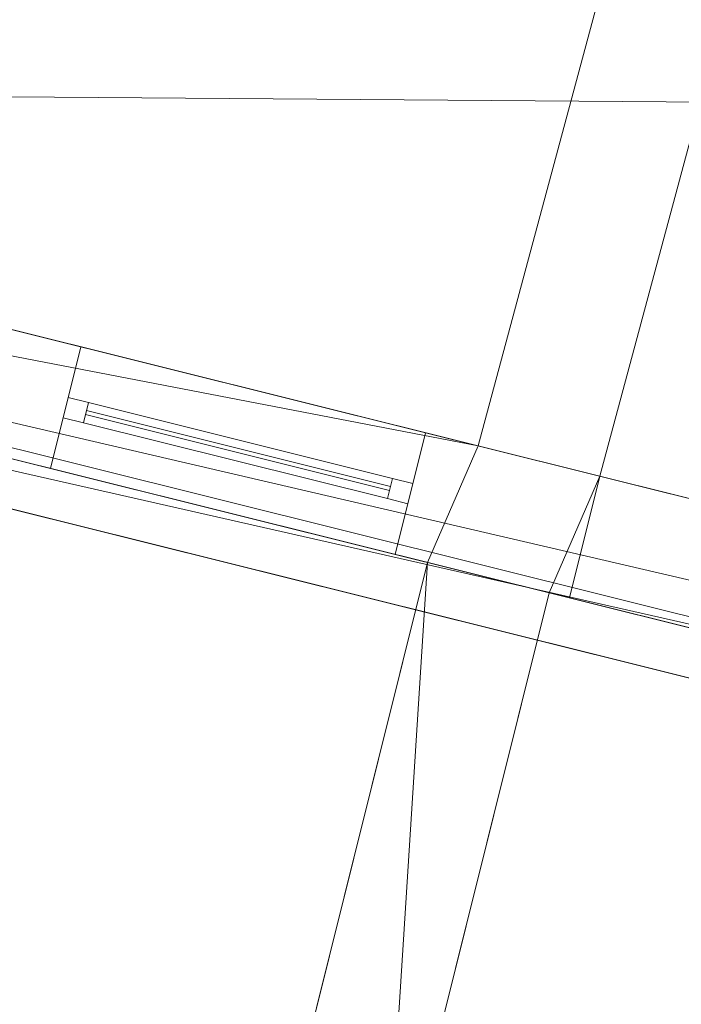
# Model space of a CAD drawing. Header units: millimetres. Extents: x -430348 to -225823, y -86243 to 5084.
# Tile 1048 of 1056: x -325993 to -324410, y -14641 to -12286. Entities that reach past the tile are written whole.
import ezdxf

# ---------------------------------------------------------------- set-up
doc = ezdxf.new("R2010")
doc.units = ezdxf.units.MM
for name, color, linetype, lineweight in [('A-GLAZ-CURT', 52, 'Continuous', 9), ('A-GLAZ-CWMG', 51, 'Continuous', 9), ('A-ROOF', 132, 'Continuous', 9), ('A-WALL', 113, 'Continuous', 9)]:
    doc.layers.add(name, color=color, linetype=linetype, lineweight=lineweight)

# ---------------------------------------------------------------- blocks, each defined once
blk = doc.blocks.new('System Panel - Glazed-285751-_3D_ Copy 1')
at = {"layer": 'A-GLAZ-CURT', "transparency": 33554471}
mesh = blk.add_polyface(dxfattribs=at)
corners = [(-375, 5), (-375, 5, 725), (375, 5, 725), (375, 5)]
mesh.append_faces([[corners[k] for k in face] for face in [(2, 3, 0, 1)]])
mesh = blk.add_polyface(dxfattribs=at)
corners = [(375, -5), (-375, -5), (-375, 5), (375, 5)]
mesh.append_faces([[corners[k] for k in face] for face in [(3, 0, 1, 2)]])
mesh = blk.add_polyface(dxfattribs=at)
corners = [(-375, -5, 725), (375, -5, 725), (375, 5, 725), (-375, 5, 725)]
mesh.append_faces([[corners[k] for k in face] for face in [(3, 0, 1, 2)]])
mesh = blk.add_polyface(dxfattribs=at)
corners = [(-375, -5), (-375, -5, 725), (-375, 5, 725), (-375, 5)]
mesh.append_faces([[corners[k] for k in face] for face in [(0, 1, 2, 3)]])
mesh = blk.add_polyface(dxfattribs=at)
corners = [(375, -5, 725), (375, -5), (375, 5), (375, 5, 725)]
mesh.append_faces([[corners[k] for k in face] for face in [(0, 1, 2, 3)]])
mesh = blk.add_polyface(dxfattribs=at)
corners = [(-375, -5), (375, -5), (375, -5, 725), (-375, -5, 725)]
mesh.append_faces([[corners[k] for k in face] for face in [(3, 0, 1, 2)]])
blk = doc.blocks.new('System Panel - Glazed-285752-_3D_ Copy 1')
at = {"layer": 'A-GLAZ-CURT', "transparency": 33554471}
mesh = blk.add_polyface(dxfattribs=at)
corners = [(-375, 5), (-375, 5, 225), (375, 5, 225), (375, 5)]
mesh.append_faces([[corners[k] for k in face] for face in [(2, 3, 0, 1)]])
mesh = blk.add_polyface(dxfattribs=at)
corners = [(375, -5), (-375, -5), (-375, 5), (375, 5)]
mesh.append_faces([[corners[k] for k in face] for face in [(3, 0, 1, 2)]])
mesh = blk.add_polyface(dxfattribs=at)
corners = [(-375, -5, 225), (375, -5, 225), (375, 5, 225), (-375, 5, 225)]
mesh.append_faces([[corners[k] for k in face] for face in [(3, 0, 1, 2)]])
mesh = blk.add_polyface(dxfattribs=at)
corners = [(-375, -5), (-375, -5, 225), (-375, 5, 225), (-375, 5)]
mesh.append_faces([[corners[k] for k in face] for face in [(0, 1, 2, 3)]])
mesh = blk.add_polyface(dxfattribs=at)
corners = [(375, -5, 225), (375, -5), (375, 5), (375, 5, 225)]
mesh.append_faces([[corners[k] for k in face] for face in [(0, 1, 2, 3)]])
mesh = blk.add_polyface(dxfattribs=at)
corners = [(-375, -5), (375, -5), (375, -5, 225), (-375, -5, 225)]
mesh.append_faces([[corners[k] for k in face] for face in [(3, 0, 1, 2)]])
blk = doc.blocks.new('Rectangular Mullion - 50mm x 50mm-263205-_3D_ Copy 1')
at = {"layer": 'A-GLAZ-CWMG'}
mesh = blk.add_polyface(dxfattribs=at)
corners = [(0, 25), (-50, 25), (-50, -25), (0, -25)]
mesh.append_faces([[corners[k] for k in face] for face in [(3, 0, 1, 2)]])
mesh = blk.add_polyface(dxfattribs=at)
corners = [(-50, 25), (0, 25), (0, 25, -300), (-50, 25, -300)]
mesh.append_faces([[corners[k] for k in face] for face in [(0, 1, 2, 3)]])
mesh = blk.add_polyface(dxfattribs=at)
corners = [(-50, -25), (-50, 25), (-50, 25, -300), (-50, -25, -300)]
mesh.append_faces([[corners[k] for k in face] for face in [(3, 0, 1, 2)]])
mesh = blk.add_polyface(dxfattribs=at)
corners = [(0, 25), (0, -25), (0, -25, -300), (0, 25, -300)]
mesh.append_faces([[corners[k] for k in face] for face in [(3, 0, 1, 2)]])
mesh = blk.add_polyface(dxfattribs=at)
corners = [(0, -25), (-50, -25), (-50, -25, -300), (0, -25, -300)]
mesh.append_faces([[corners[k] for k in face] for face in [(0, 1, 2, 3)]])
blk = doc.blocks.new('Rectangular Mullion - 50mm x 50mm-285748-_3D_ Copy 1')
at = {"layer": 'A-GLAZ-CWMG'}
mesh = blk.add_polyface(dxfattribs=at)
corners = [(0, 25), (-50, 25), (-50, -25), (0, -25)]
mesh.append_faces([[corners[k] for k in face] for face in [(3, 0, 1, 2)]])
mesh = blk.add_polyface(dxfattribs=at)
corners = [(0, 25, -750), (0, -25, -750), (-50, -25, -750), (-50, 25, -750)]
mesh.append_faces([[corners[k] for k in face] for face in [(3, 0, 1, 2)]])
mesh = blk.add_polyface(dxfattribs=at)
corners = [(-50, 25), (0, 25), (0, 25, -750), (-50, 25, -750)]
mesh.append_faces([[corners[k] for k in face] for face in [(0, 1, 2, 3)]])
mesh = blk.add_polyface(dxfattribs=at)
corners = [(-50, -25), (-50, 25), (-50, 25, -750), (-50, -25, -750)]
mesh.append_faces([[corners[k] for k in face] for face in [(0, 1, 2, 3)]])
mesh = blk.add_polyface(dxfattribs=at)
corners = [(0, 25), (0, -25), (0, -25, -750), (0, 25, -750)]
mesh.append_faces([[corners[k] for k in face] for face in [(0, 1, 2, 3)]])
mesh = blk.add_polyface(dxfattribs=at)
corners = [(0, -25), (-50, -25), (-50, -25, -750), (0, -25, -750)]
mesh.append_faces([[corners[k] for k in face] for face in [(0, 1, 2, 3)]])
blk = doc.blocks.new('Rectangular Mullion - 50mm x 50mm-284557-_3D_ Copy 1')
at = {"layer": 'A-GLAZ-CWMG'}
mesh = blk.add_polyface(dxfattribs=at)
corners = [(0, 25), (-50, 25), (-50, -25), (0, -25)]
mesh.append_faces([[corners[k] for k in face] for face in [(3, 0, 1, 2)]])
mesh = blk.add_polyface(dxfattribs=at)
corners = [(-50, 25), (0, 25), (0, 25, -800), (-50, 25, -800)]
mesh.append_faces([[corners[k] for k in face] for face in [(0, 1, 2, 3)]])
mesh = blk.add_polyface(dxfattribs=at)
corners = [(-50, -25), (-50, 25), (-50, 25, -800), (-50, -25, -800)]
mesh.append_faces([[corners[k] for k in face] for face in [(0, 1, 2, 3)]])
mesh = blk.add_polyface(dxfattribs=at)
corners = [(0, 25), (0, -25), (0, -25, -800), (0, 25, -800)]
mesh.append_faces([[corners[k] for k in face] for face in [(0, 1, 2, 3)]])
mesh = blk.add_polyface(dxfattribs=at)
corners = [(0, -25), (-50, -25), (-50, -25, -800), (0, -25, -800)]
mesh.append_faces([[corners[k] for k in face] for face in [(0, 1, 2, 3)]])
blk = doc.blocks.new('Rectangular Mullion - 50mm x 50mm-285749-_3D_ Copy 1')
at = {"layer": 'A-GLAZ-CWMG'}
mesh = blk.add_polyface(dxfattribs=at)
corners = [(0, 25), (-50, 25), (-50, -25), (0, -25)]
mesh.append_faces([[corners[k] for k in face] for face in [(2, 3, 0, 1)]])
mesh = blk.add_polyface(dxfattribs=at)
corners = [(0, 25, -750), (0, -25, -750), (-50, -25, -750), (-50, 25, -750)]
mesh.append_faces([[corners[k] for k in face] for face in [(0, 1, 2, 3)]])
mesh = blk.add_polyface(dxfattribs=at)
corners = [(-50, 25), (0, 25), (0, 25, -750), (-50, 25, -750)]
mesh.append_faces([[corners[k] for k in face] for face in [(0, 1, 2, 3)]])
mesh = blk.add_polyface(dxfattribs=at)
corners = [(-50, -25), (-50, 25), (-50, 25, -750), (-50, -25, -750)]
mesh.append_faces([[corners[k] for k in face] for face in [(0, 1, 2, 3)]])
mesh = blk.add_polyface(dxfattribs=at)
corners = [(0, 25), (0, -25), (0, -25, -750), (0, 25, -750)]
mesh.append_faces([[corners[k] for k in face] for face in [(0, 1, 2, 3)]])
mesh = blk.add_polyface(dxfattribs=at)
corners = [(0, -25), (-50, -25), (-50, -25, -750), (0, -25, -750)]
mesh.append_faces([[corners[k] for k in face] for face in [(0, 1, 2, 3)]])
blk = doc.blocks.new('Rectangular Mullion - 50mm x 50mm-285750-_3D_ Copy 1')
at = {"layer": 'A-GLAZ-CWMG'}
mesh = blk.add_polyface(dxfattribs=at)
corners = [(25, 25), (-25, 25), (-25, -25), (25, -25)]
mesh.append_faces([[corners[k] for k in face] for face in [(2, 3, 0, 1)]])
mesh = blk.add_polyface(dxfattribs=at)
corners = [(25, 25, -750), (25, -25, -750), (-25, -25, -750), (-25, 25, -750)]
mesh.append_faces([[corners[k] for k in face] for face in [(0, 1, 2, 3)]])
mesh = blk.add_polyface(dxfattribs=at)
corners = [(-25, 25), (25, 25), (25, 25, -750), (-25, 25, -750)]
mesh.append_faces([[corners[k] for k in face] for face in [(0, 1, 2, 3)]])
mesh = blk.add_polyface(dxfattribs=at)
corners = [(-25, -25), (-25, 25), (-25, 25, -750), (-25, -25, -750)]
mesh.append_faces([[corners[k] for k in face] for face in [(0, 1, 2, 3)]])
mesh = blk.add_polyface(dxfattribs=at)
corners = [(25, 25), (25, -25), (25, -25, -750), (25, 25, -750)]
mesh.append_faces([[corners[k] for k in face] for face in [(0, 1, 2, 3)]])
mesh = blk.add_polyface(dxfattribs=at)
corners = [(25, -25), (-25, -25), (-25, -25, -750), (25, -25, -750)]
mesh.append_faces([[corners[k] for k in face] for face in [(0, 1, 2, 3)]])
blk = doc.blocks.new('Rectangular Mullion - 50mm x 50mm-263207-_3D_ Copy 1')
at = {"layer": 'A-GLAZ-CWMG'}
mesh = blk.add_polyface(dxfattribs=at)
corners = [(0, 25, -300), (0, -25, -300), (-50, -25, -300), (-50, 25, -300)]
mesh.append_faces([[corners[k] for k in face] for face in [(3, 0, 1, 2)]])
mesh = blk.add_polyface(dxfattribs=at)
corners = [(-50, 25), (0, 25), (0, 25, -300), (-50, 25, -300)]
mesh.append_faces([[corners[k] for k in face] for face in [(0, 1, 2, 3)]])
mesh = blk.add_polyface(dxfattribs=at)
corners = [(-50, -25), (-50, 25), (-50, 25, -300), (-50, -25, -300)]
mesh.append_faces([[corners[k] for k in face] for face in [(3, 0, 1, 2)]])
mesh = blk.add_polyface(dxfattribs=at)
corners = [(0, 25), (0, -25), (0, -25, -300), (0, 25, -300)]
mesh.append_faces([[corners[k] for k in face] for face in [(3, 0, 1, 2)]])
mesh = blk.add_polyface(dxfattribs=at)
corners = [(0, -25), (-50, -25), (-50, -25, -300), (0, -25, -300)]
mesh.append_faces([[corners[k] for k in face] for face in [(0, 1, 2, 3)]])
blk = doc.blocks.new('Rectangular Mullion - 50mm x 50mm-263192-_3D_ Copy 1')
at = {"layer": 'A-GLAZ-CWMG'}
mesh = blk.add_polyface(dxfattribs=at)
corners = [(0, 25, -800), (0, -25, -800), (-50, -25, -800), (-50, 25, -800)]
mesh.append_faces([[corners[k] for k in face] for face in [(0, 1, 2, 3)]])
mesh = blk.add_polyface(dxfattribs=at)
corners = [(-50, 25), (0, 25), (0, 25, -800), (-50, 25, -800)]
mesh.append_faces([[corners[k] for k in face] for face in [(0, 1, 2, 3)]])
mesh = blk.add_polyface(dxfattribs=at)
corners = [(-50, -25), (-50, 25), (-50, 25, -800), (-50, -25, -800)]
mesh.append_faces([[corners[k] for k in face] for face in [(0, 1, 2, 3)]])
mesh = blk.add_polyface(dxfattribs=at)
corners = [(0, 25), (0, -25), (0, -25, -800), (0, 25, -800)]
mesh.append_faces([[corners[k] for k in face] for face in [(0, 1, 2, 3)]])
mesh = blk.add_polyface(dxfattribs=at)
corners = [(0, -25), (-50, -25), (-50, -25, -800), (0, -25, -800)]
mesh.append_faces([[corners[k] for k in face] for face in [(0, 1, 2, 3)]])

msp = doc.modelspace()

# ---------------------------------------------------------------- block references
at = {"layer": 'A-GLAZ-CURT', "transparency": 33554471, "rotation": 166}
for name, p in [('System Panel - Glazed-285751-_3D_ Copy 1', (-325470.4, -13316.4, 62170.7)), ('System Panel - Glazed-285752-_3D_ Copy 1', (-325470.4, -13316.4, 62945.7))]:
    msp.add_blockref(name, p, dxfattribs=at)
at = {"layer": 'A-GLAZ-CWMG', "extrusion": (0, 0, -1), "rotation": 14}
for name, p in [('Rectangular Mullion - 50mm x 50mm-284557-_3D_ Copy 1', (325882.8, -13213.6, -62120.7)), ('Rectangular Mullion - 50mm x 50mm-263207-_3D_ Copy 1', (325882.8, -13213.6, -62920.7))]:
    msp.add_blockref(name, p, dxfattribs=at)
at = {"layer": 'A-GLAZ-CWMG', "extrusion": (-0.970296, 0.241922, 0), "rotation": 90}
for name, p in [('Rectangular Mullion - 50mm x 50mm-285748-_3D_ Copy 1', (91659.3, 63220.7, 312956)), ('Rectangular Mullion - 50mm x 50mm-285750-_3D_ Copy 1', (91659.3, 62920.7, 312956))]:
    msp.add_blockref(name, p, dxfattribs=at)
at = {"layer": 'A-GLAZ-CWMG', "extrusion": (0.970296, -0.241922, 0), "rotation": 270}
msp.add_blockref('Rectangular Mullion - 50mm x 50mm-285749-_3D_ Copy 1', (-91659.3, 62120.7, -312206), dxfattribs=at)
at = {"layer": 'A-GLAZ-CWMG', "rotation": 346.0000000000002}
for name, p in [('Rectangular Mullion - 50mm x 50mm-263205-_3D_ Copy 1', (-325058.1, -13419.2, 63220.7)), ('Rectangular Mullion - 50mm x 50mm-263192-_3D_ Copy 1', (-325058.1, -13419.2, 62920.7))]:
    msp.add_blockref(name, p, dxfattribs=at)

# ---------------------------------------------------------------- meshes
at = {"layer": 'A-ROOF'}
mesh = msp.add_polyface(dxfattribs=at)
corners = [(-334453.6, -4096.9, 63308.7), (-310352.9, -9904.9, 63308.7), (-312103, -16923.9, 63308.7), (-336156.4, -10926.7, 63308.7)]
mesh.append_faces([[corners[k] for k in face] for face in [(2, 3, 0, 1)]])
mesh = msp.add_polyface(dxfattribs=at)
corners = [(-310352.9, -9904.9, 63358.7), (-310526.3, -10010, 63458.7), (-314727.1, -12556.6, 65881.3), (-331873.3, -8353.1, 65832.7), (-334349.3, -4268.9, 63458.7), (-334453.6, -4096.9, 63358.7)]
mesh.append_faces([[corners[k] for k in face] for face in [(4, 1, 2, 3)]], dxfattribs={"vtx0": -1})
mesh.append_faces([[corners[k] for k in face] for face in [(5, 0, 1, 4)]], dxfattribs={"vtx2": -1})
mesh = msp.add_polyface(dxfattribs=at)
corners = [(-310352.9, -9904.9, 63541.8), (-334453.6, -4096.9, 63541.8), (-331873.3, -8353.1, 66015.8), (-314727.1, -12556.6, 66064.5)]
mesh.append_faces([[corners[k] for k in face] for face in [(3, 0, 1, 2)]])
mesh = msp.add_polyface(dxfattribs=at)
corners = [(-312207, -16750.8, 63458.7), (-310526.3, -10010, 63458.7), (-334349.3, -4268.9, 63458.7), (-335983.3, -10822.7, 63458.7)]
mesh.append_faces([[corners[k] for k in face] for face in [(2, 3, 0, 1)]])
mesh = msp.add_polyface(dxfattribs=at)
corners = [(-324895.7, -13305.1, 60850.6), (-323354.2, -7577.9, 60850.6), (-321801.7, -7965, 60850.6), (-323294.6, -13704.3, 60850.6)]
mesh.append_faces([[corners[k] for k in face] for face in [(3, 0, 1, 2)]])
mesh = msp.add_polyface(dxfattribs=at)
corners = [(-323354.2, -7577.9, 61150.6), (-324895.7, -13305.1, 61150.6), (-323294.6, -13704.3, 61150.6), (-321801.7, -7965, 61150.6)]
mesh.append_faces([[corners[k] for k in face] for face in [(0, 1, 2, 3)]])
mesh = msp.add_polyface(dxfattribs=at)
corners = [(-324895.7, -13305.1, 61150.6), (-323354.2, -7577.9, 61150.6), (-323354.2, -7577.9, 60850.6), (-324895.7, -13305.1, 60850.6)]
mesh.append_faces([[corners[k] for k in face] for face in [(1, 2, 3, 0)]])
mesh = msp.add_polyface(dxfattribs=at)
corners = [(-336156.4, -10926.7, 63358.7), (-335983.3, -10822.7, 63458.7), (-335827.1, -10728.8, 63548.9), (-335651.6, -10623.4, 63650.3), (-331873.3, -8353.1, 65832.7), (-314727.1, -12556.6, 65881.3), (-312406.3, -16419.1, 63650.3), (-312385.7, -16453.4, 63630.5), (-312207, -16750.8, 63458.7), (-312103, -16923.9, 63358.7), (-330090.4, -12439.1, 63358.7), (-334359.7, -11374.6, 63358.7)]
mesh.append_faces([[corners[k] for k in face] for face in [(11, 2, 3, 4), (10, 5, 6, 7)]], dxfattribs={"vtx0": -1, "vtx3": -1})
mesh.append_faces([[corners[k] for k in face] for face in [(10, 11, 4, 5)]], dxfattribs={"vtx1": -1, "vtx3": -1})
mesh.append_faces([[corners[k] for k in face] for face in [(8, 9, 10, 7)]], dxfattribs={"vtx2": -1})
mesh.append_faces([[corners[k] for k in face] for face in [(11, 0, 1, 2)]], dxfattribs={"vtx3": -1})
mesh = msp.add_polyface(dxfattribs=at)
corners = [(-336156.4, -10926.7, 63541.8), (-312103, -16923.9, 63541.8), (-314727.1, -12556.6, 66064.5), (-331873.3, -8353.1, 66015.8)]
mesh.append_faces([[corners[k] for k in face] for face in [(3, 0, 1, 2)]])
mesh = msp.add_polyface(dxfattribs=at)
corners = [(-335983.3, -10822.7, 63458.7), (-336156.4, -10926.7, 63358.7), (-312103, -16923.9, 63358.7), (-312207, -16750.8, 63458.7)]
mesh.append_faces([[corners[k] for k in face] for face in [(3, 0, 1, 2)]])
mesh = msp.add_polyface(dxfattribs=at)
corners = [(-336156.4, -10926.7, 63308.7), (-312103, -16923.9, 63308.7), (-312103, -16923.9, 63358.7), (-336156.4, -10926.7, 63358.7)]
mesh.append_faces([[corners[k] for k in face] for face in [(3, 0, 1, 2)]])
mesh = msp.add_polyface(dxfattribs=at)
corners = [(-312103, -16923.9, 63358.7), (-312103, -16923.9, 63541.8), (-336156.4, -10926.7, 63541.8), (-336156.4, -10926.7, 63358.7), (-334359.7, -11374.6, 63358.7), (-330090.4, -12439.1, 63358.7)]
mesh.append_faces([[corners[k] for k in face] for face in [(2, 3, 4, 5), (5, 0, 1, 2)]], dxfattribs={"vtx3": -1})
mesh = msp.add_polyface(dxfattribs=at)
corners = [(-324725.6, -13656.7, 61841.1), (-330062.3, -12326.1, 61841.1), (-330660.3, -14724.9, 61841.1), (-325323.7, -16055.4, 61841.1)]
mesh.append_faces([[corners[k] for k in face] for face in [(2, 3, 0, 1)]])
mesh = msp.add_polyface(dxfattribs=at)
corners = [(-330062.3, -12326.1, 61541.1), (-324725.6, -13656.7, 61541.1), (-325323.7, -16055.4, 61541.1), (-330660.3, -14724.9, 61541.1)]
mesh.append_faces([[corners[k] for k in face] for face in [(1, 2, 3, 0)]])
mesh = msp.add_polyface(dxfattribs=at)
corners = [(-324725.6, -13656.7, 61841.1), (-324725.6, -13656.7, 61541.1), (-330062.3, -12326.1, 61541.1), (-330062.3, -12326.1, 61841.1)]
mesh.append_faces([[corners[k] for k in face] for face in [(3, 0, 1, 2)]])
mesh = msp.add_polyface(dxfattribs=at)
corners = [(-323294.6, -13704.3, 61150.6), (-324895.7, -13305.1, 61150.6), (-324895.7, -13305.1, 60850.6), (-323294.6, -13704.3, 60850.6)]
mesh.append_faces([[corners[k] for k in face] for face in [(1, 2, 3, 0)]])
mesh = msp.add_polyface(dxfattribs=at)
corners = [(-325619.3, -17240.8, 61141.7), (-325619.3, -17240.8, 60841.7), (-325546.7, -16949.7, 61013.4), (-325323.7, -16055.4, 61541.1), (-324725.6, -13656.7, 61541.1), (-324725.6, -13656.7, 61841.1), (-325323.7, -16055.4, 61841.1)]
mesh.append_faces([[corners[k] for k in face] for face in [(3, 6, 2)]], dxfattribs={"vtx0": -1, "vtx1": -1})
mesh.append_faces([[corners[k] for k in face] for face in [(0, 1, 2, 6)]], dxfattribs={"vtx2": -1})
mesh.append_faces([[corners[k] for k in face] for face in [(3, 4, 5, 6)]], dxfattribs={"vtx3": -1})
at = {"layer": 'A-WALL'}
mesh = msp.add_polyface(dxfattribs=at)
corners = [(-323354.2, -7577.9, 58428.2), (-324895.7, -13305.1, 58428.2), (-324895.7, -13305.1, 60850.6), (-323354.2, -7577.9, 60850.6)]
mesh.append_faces([[corners[k] for k in face] for face in [(3, 0, 1, 2)]])
mesh = msp.add_polyface(dxfattribs=at)
corners = [(-324895.7, -13305.1, 58428.2), (-323354.2, -7577.9, 58428.2), (-323063.1, -7650.5, 58428.2), (-324604.5, -13377.7, 58428.2)]
mesh.append_faces([[corners[k] for k in face] for face in [(3, 0, 1, 2)]])
mesh = msp.add_polyface(dxfattribs=at)
corners = [(-323354.2, -7577.9, 60850.6), (-324895.7, -13305.1, 60850.6), (-324604.5, -13377.7, 60850.6), (-323063.1, -7650.5, 60850.6)]
mesh.append_faces([[corners[k] for k in face] for face in [(0, 1, 2, 3)]])
mesh = msp.add_polyface(dxfattribs=at)
corners = [(-323063.1, -7650.5, 58428.2), (-323063.1, -7650.5, 60850.6), (-324604.5, -13377.7, 60850.6), (-324604.5, -13377.7, 58428.2)]
mesh.append_faces([[corners[k] for k in face] for face in [(1, 2, 3, 0)]])
mesh = msp.add_polyface(dxfattribs=at)
corners = [(-312378.8, -16425.9, 58428.2), (-312669.9, -16353.3, 58428.2), (-323294.6, -13704.3, 58428.2), (-323585.7, -13631.7, 58428.2), (-324604.5, -13377.7, 58428.2), (-324895.7, -13305.1, 58428.2), (-335501, -10660.9, 58428.2), (-335501, -10660.9, 61140.3), (-335792, -10588.3, 61140.3), (-335792, -10588.3, 63548.9), (-335651.6, -10623.4, 63650.3), (-335501, -10660.9, 63650.3), (-333216, -11230.6, 63650.3), (-332924.9, -11303.2, 63650.3), (-331469.5, -11666.1, 63650.3), (-331178.4, -11738.7, 63650.3), (-312669.9, -16353.3, 63650.3), (-312406.3, -16419.1, 63650.3), (-312378.8, -16425.9, 63630.5), (-313058, -16256.6, 62120.7), (-313058, -16256.6, 63220.7), (-313688.7, -16099.3, 63220.7), (-313688.7, -16099.3, 62120.7), (-315435.2, -15663.9, 62120.7), (-315435.2, -15663.9, 63220.7), (-316696.6, -15349.4, 63220.7), (-316696.6, -15349.4, 62120.7), (-319364.9, -14684.1, 62120.7), (-319364.9, -14684.1, 63220.7), (-320626.3, -14369.6, 63220.7), (-320626.3, -14369.6, 62120.7), (-323808.9, -13576.1, 62120.7), (-323808.9, -13576.1, 63220.7), (-324294, -13455.1, 63220.7), (-324294, -13455.1, 62120.7), (-325021.8, -13273.7, 62120.7), (-325021.8, -13273.7, 63220.7), (-325846.5, -13068, 63220.7), (-325846.5, -13068, 62120.7), (-327399, -12681, 62120.7), (-327399, -12681, 63220.7), (-328805.9, -12330.2, 63220.7), (-328805.9, -12330.2, 62120.7), (-322324.3, -13946.2, 62120.7), (-322324.3, -13946.2, 63220.7), (-323149.1, -13740.6, 63220.7), (-323149.1, -13740.6, 62120.7), (-323585.7, -13631.7, 58756), (-323585.7, -13631.7, 61076), (-324604.5, -13377.7, 61076), (-324604.5, -13377.7, 58756)]
mesh.append_faces([[corners[k] for k in face] for face in [(22, 24, 21), (6, 42, 5)]], dxfattribs={"vtx0": -1, "vtx1": -1})
mesh.append_faces([[corners[k] for k in face] for face in [(2, 43, 30), (31, 46, 48, 34), (39, 38, 5, 42)]], dxfattribs={"vtx0": -1, "vtx1": -1, "vtx2": -1})
mesh.append_faces([[corners[k] for k in face] for face in [(22, 1, 23, 24), (49, 5, 38, 35), (14, 42, 6, 7)]], dxfattribs={"vtx0": -1, "vtx1": -1, "vtx3": -1})
mesh.append_faces([[corners[k] for k in face] for face in [(19, 0, 1, 22), (26, 27, 28, 25), (32, 45, 46, 31), (30, 43, 44, 29), (50, 4, 5, 49), (15, 41, 42, 14), (7, 11, 12)]], dxfattribs={"vtx0": -1, "vtx2": -1})
mesh.append_faces([[corners[k] for k in face] for face in [(2, 30, 27, 26), (48, 46, 43, 2), (16, 20, 21, 24), (44, 15, 16, 29), (16, 24, 25, 28), (15, 44, 45, 32), (34, 48, 49, 35), (15, 32, 33, 36), (15, 36, 37, 40)]], dxfattribs={"vtx0": -1, "vtx2": -1, "vtx3": -1})
mesh.append_faces([[corners[k] for k in face] for face in [(7, 12, 13, 14)]], dxfattribs={"vtx0": -1, "vtx3": -1})
mesh.append_faces([[corners[k] for k in face] for face in [(28, 29, 16), (40, 41, 15)]], dxfattribs={"vtx1": -1, "vtx2": -1})
mesh.append_faces([[corners[k] for k in face] for face in [(1, 2, 26, 23), (2, 3, 47, 48), (50, 47, 3, 4), (19, 20, 18, 0), (33, 34, 35, 36), (37, 38, 39, 40)]], dxfattribs={"vtx1": -1, "vtx3": -1})
mesh.append_faces([[corners[k] for k in face] for face in [(7, 8, 9)]], dxfattribs={"vtx2": -1})
mesh.append_faces([[corners[k] for k in face] for face in [(16, 17, 18, 20), (9, 10, 11, 7)]], dxfattribs={"vtx2": -1, "vtx3": -1})
mesh = msp.add_polyface(dxfattribs=at)
corners = [(-335864.6, -10879.4, 63440.2), (-333288.6, -11521.7, 63440.2), (-332997.5, -11594.3, 63440.2), (-331542, -11957.2, 63440.2), (-331250.9, -12029.7, 63440.2), (-312451.4, -16717, 63440.2), (-312385.7, -16453.4, 63630.5), (-312406.3, -16419.1, 63650.3), (-312669.9, -16353.3, 63650.3), (-331178.4, -11738.7, 63650.3), (-331469.5, -11666.1, 63650.3), (-332924.9, -11303.2, 63650.3), (-333216, -11230.6, 63650.3), (-335501, -10660.9, 63650.3), (-335651.6, -10623.4, 63650.3), (-335827.1, -10728.8, 63548.9)]
mesh.append_faces([[corners[k] for k in face] for face in [(9, 4, 8)]], dxfattribs={"vtx0": -1, "vtx1": -1})
mesh.append_faces([[corners[k] for k in face] for face in [(13, 15, 0, 1), (8, 4, 5, 6)]], dxfattribs={"vtx0": -1, "vtx3": -1})
mesh.append_faces([[corners[k] for k in face] for face in [(14, 15, 13), (7, 8, 6)]], dxfattribs={"vtx1": -1})
mesh.append_faces([[corners[k] for k in face] for face in [(12, 13, 1)]], dxfattribs={"vtx1": -1, "vtx2": -1})
mesh.append_faces([[corners[k] for k in face] for face in [(1, 2, 11, 12), (10, 11, 2, 3), (3, 4, 9, 10)]], dxfattribs={"vtx1": -1, "vtx3": -1})
mesh = msp.add_polyface(dxfattribs=at)
corners = [(-312451.4, -16717, 58428.2), (-312742.5, -16644.4, 58428.2), (-317788, -15386.4, 58428.2), (-318079.1, -15313.9, 58428.2), (-318370.2, -15241.3, 58428.2), (-318661.3, -15168.7, 58428.2), (-323027.6, -14080.1, 58428.2), (-323318.7, -14007.5, 58428.2), (-324725.6, -13656.7, 58428.2), (-325016.7, -13584.1, 58428.2), (-330062.3, -12326.1, 58428.2), (-330353.3, -12253.5, 58428.2), (-335573.5, -10952, 58428.2), (-335501, -10660.9, 58428.2), (-324895.7, -13305.1, 58428.2), (-324604.5, -13377.7, 58428.2), (-323585.7, -13631.7, 58428.2), (-323294.6, -13704.3, 58428.2), (-312669.9, -16353.3, 58428.2), (-312378.8, -16425.9, 58428.2)]
mesh.append_faces([[corners[k] for k in face] for face in [(16, 7, 8, 15), (17, 6, 7, 16), (3, 17, 18)]], dxfattribs={"vtx0": -1, "vtx2": -1})
mesh.append_faces([[corners[k] for k in face] for face in [(18, 1, 2, 3)]], dxfattribs={"vtx0": -1, "vtx3": -1})
mesh.append_faces([[corners[k] for k in face] for face in [(10, 11, 14, 9), (4, 5, 17, 3), (5, 6, 17)]], dxfattribs={"vtx1": -1, "vtx2": -1})
mesh.append_faces([[corners[k] for k in face] for face in [(14, 15, 8, 9)]], dxfattribs={"vtx1": -1, "vtx3": -1})
mesh.append_faces([[corners[k] for k in face] for face in [(19, 0, 1, 18)]], dxfattribs={"vtx2": -1})
mesh.append_faces([[corners[k] for k in face] for face in [(11, 12, 13, 14)]], dxfattribs={"vtx3": -1})
mesh = msp.add_polyface(dxfattribs=at)
corners = [(-335573.5, -10952, 58428.2), (-330353.3, -12253.5, 58428.2), (-330062.3, -12326.1, 58428.2), (-325016.7, -13584.1, 58428.2), (-324725.6, -13656.7, 58428.2), (-323318.7, -14007.5, 58428.2), (-323027.6, -14080.1, 58428.2), (-318661.3, -15168.7, 58428.2), (-318370.2, -15241.3, 58428.2), (-318079.1, -15313.9, 58428.2), (-317788, -15386.4, 58428.2), (-312742.5, -16644.4, 58428.2), (-312451.4, -16717, 58428.2), (-312451.4, -16717, 61553.8), (-312451.4, -16717, 63440.2), (-331250.9, -12029.7, 63440.2), (-331542, -11957.2, 63440.2), (-332997.5, -11594.3, 63440.2), (-333288.6, -11521.7, 63440.2), (-335864.6, -10879.4, 63440.2), (-335864.6, -10879.4, 61140.3), (-335573.5, -10952, 61140.3), (-313130.6, -16547.7, 63220.7), (-313130.6, -16547.7, 62120.7), (-313761.3, -16390.4, 62120.7), (-313761.3, -16390.4, 63220.7), (-315507.8, -15954.9, 63220.7), (-315507.8, -15954.9, 62120.7), (-316769.2, -15640.4, 62120.7), (-316769.2, -15640.4, 63220.7), (-319437.5, -14975.2, 63220.7), (-319437.5, -14975.2, 62120.7), (-320698.9, -14660.7, 62120.7), (-320698.9, -14660.7, 63220.7), (-323881.5, -13867.2, 63220.7), (-323881.5, -13867.2, 62120.7), (-324366.6, -13746.2, 62120.7), (-324366.6, -13746.2, 63220.7), (-325094.3, -13564.8, 63220.7), (-325094.3, -13564.8, 62120.7), (-325919.1, -13359.1, 62120.7), (-325919.1, -13359.1, 63220.7), (-327471.6, -12972.1, 63220.7), (-327471.6, -12972.1, 62120.7), (-328878.5, -12621.3, 62120.7), (-328878.5, -12621.3, 63220.7), (-322396.9, -14237.3, 63220.7), (-322396.9, -14237.3, 62120.7), (-323221.7, -14031.7, 62120.7), (-323221.7, -14031.7, 63220.7), (-323658.3, -13922.8, 61076), (-323658.3, -13922.8, 58756), (-324677.1, -13668.8, 58756), (-324677.1, -13668.8, 61076)]
mesh.append_faces([[corners[k] for k in face] for face in [(2, 44, 1), (52, 4, 51), (18, 21, 17), (51, 6, 50)]], dxfattribs={"vtx0": -1, "vtx1": -1})
mesh.append_faces([[corners[k] for k in face] for face in [(3, 40, 43), (27, 11, 24, 26)]], dxfattribs={"vtx0": -1, "vtx1": -1, "vtx2": -1})
mesh.append_faces([[corners[k] for k in face] for face in [(36, 39, 53, 50), (50, 6, 47, 48), (32, 47, 6, 7), (14, 46, 33, 30), (14, 30, 29, 26), (14, 26, 25, 22)]], dxfattribs={"vtx0": -1, "vtx1": -1, "vtx3": -1})
mesh.append_faces([[corners[k] for k in face] for face in [(39, 36, 37, 38), (43, 40, 41, 42), (7, 31, 32), (46, 14, 15, 49), (26, 24, 25), (14, 22, 23, 13), (13, 23, 24)]], dxfattribs={"vtx0": -1, "vtx2": -1})
mesh.append_faces([[corners[k] for k in face] for face in [(53, 39, 40, 3), (15, 45, 42, 41), (15, 41, 38, 37), (15, 37, 34, 49)]], dxfattribs={"vtx0": -1, "vtx2": -1, "vtx3": -1})
mesh.append_faces([[corners[k] for k in face] for face in [(1, 15, 16, 17), (31, 7, 8, 9)]], dxfattribs={"vtx0": -1, "vtx3": -1})
mesh.append_faces([[corners[k] for k in face] for face in [(5, 6, 51, 4)]], dxfattribs={"vtx1": -1, "vtx2": -1})
mesh.append_faces([[corners[k] for k in face] for face in [(35, 36, 50, 48), (44, 45, 15, 1), (9, 10, 28, 31)]], dxfattribs={"vtx1": -1, "vtx2": -1, "vtx3": -1})
mesh.append_faces([[corners[k] for k in face] for face in [(3, 4, 52, 53), (34, 35, 48, 49), (2, 3, 43, 44), (46, 47, 32, 33), (10, 11, 27, 28), (30, 31, 28, 29)]], dxfattribs={"vtx1": -1, "vtx3": -1})
mesh.append_faces([[corners[k] for k in face] for face in [(19, 20, 21, 18)]], dxfattribs={"vtx2": -1})
mesh.append_faces([[corners[k] for k in face] for face in [(21, 0, 1, 17), (11, 12, 13, 24)]], dxfattribs={"vtx2": -1, "vtx3": -1})
mesh = msp.add_polyface(dxfattribs=at)
corners = [(-325021.8, -13273.7, 63220.7), (-325094.3, -13564.8, 63220.7), (-325919.1, -13359.1, 63220.7), (-325846.5, -13068, 63220.7)]
mesh.append_faces([[corners[k] for k in face] for face in [(1, 2, 3, 0)]])
mesh = msp.add_polyface(dxfattribs=at)
corners = [(-325846.5, -13068, 63220.7), (-325919.1, -13359.1, 63220.7), (-325919.1, -13359.1, 62120.7), (-325846.5, -13068, 62120.7)]
mesh.append_faces([[corners[k] for k in face] for face in [(0, 1, 2, 3)]])
mesh = msp.add_polyface(dxfattribs=at)
corners = [(-325094.3, -13564.8, 62120.7), (-325021.8, -13273.7, 62120.7), (-325846.5, -13068, 62120.7), (-325919.1, -13359.1, 62120.7)]
mesh.append_faces([[corners[k] for k in face] for face in [(3, 0, 1, 2)]])
mesh = msp.add_polyface(dxfattribs=at)
corners = [(-325021.8, -13273.7, 62120.7), (-325094.3, -13564.8, 62120.7), (-325094.3, -13564.8, 63220.7), (-325021.8, -13273.7, 63220.7)]
mesh.append_faces([[corners[k] for k in face] for face in [(1, 2, 3, 0)]])
mesh = msp.add_polyface(dxfattribs=at)
corners = [(-324895.7, -13305.1, 60850.6), (-324895.7, -13305.1, 58428.2), (-324604.5, -13377.7, 58428.2), (-324604.5, -13377.7, 60850.6)]
mesh.append_faces([[corners[k] for k in face] for face in [(2, 3, 0, 1)]])
mesh = msp.add_polyface(dxfattribs=at)
corners = [(-323658.3, -13922.8, 58756), (-323585.7, -13631.7, 58756), (-324604.5, -13377.7, 58756), (-324677.1, -13668.8, 58756)]
mesh.append_faces([[corners[k] for k in face] for face in [(0, 1, 2, 3)]])
mesh = msp.add_polyface(dxfattribs=at)
corners = [(-324677.1, -13668.8, 58756), (-324604.5, -13377.7, 58756), (-324604.5, -13377.7, 61076), (-324677.1, -13668.8, 61076)]
mesh.append_faces([[corners[k] for k in face] for face in [(0, 1, 2, 3)]])
mesh = msp.add_polyface(dxfattribs=at)
corners = [(-323585.7, -13631.7, 61076), (-323658.3, -13922.8, 61076), (-324677.1, -13668.8, 61076), (-324604.5, -13377.7, 61076)]
mesh.append_faces([[corners[k] for k in face] for face in [(3, 0, 1, 2)]])
mesh = msp.add_polyface(dxfattribs=at)
corners = [(-325837.8, -16877.2, 58428.2), (-325837.8, -16877.2, 61013.4), (-325614.8, -15982.9, 61541.1), (-325016.7, -13584.1, 61541.1), (-325016.7, -13584.1, 58428.2)]
mesh.append_faces([[corners[k] for k in face] for face in [(3, 4, 2)]], dxfattribs={"vtx1": -1})
mesh.append_faces([[corners[k] for k in face] for face in [(0, 1, 2, 4)]], dxfattribs={"vtx2": -1})
mesh = msp.add_polyface(dxfattribs=at)
corners = [(-324725.6, -13656.7, 58428.2), (-325122.9, -15249.9, 58428.2), (-325195.5, -15541, 58428.2), (-325546.7, -16949.7, 58428.2), (-325837.8, -16877.2, 58428.2), (-325016.7, -13584.1, 58428.2)]
mesh.append_faces([[corners[k] for k in face] for face in [(1, 5, 0)]], dxfattribs={"vtx0": -1})
mesh.append_faces([[corners[k] for k in face] for face in [(4, 5, 1, 2)]], dxfattribs={"vtx1": -1, "vtx3": -1})
mesh.append_faces([[corners[k] for k in face] for face in [(2, 3, 4)]], dxfattribs={"vtx2": -1})
mesh = msp.add_polyface(dxfattribs=at)
corners = [(-325323.7, -16055.4, 61541.1), (-324725.6, -13656.7, 61541.1), (-325016.7, -13584.1, 61541.1), (-325614.8, -15982.9, 61541.1)]
mesh.append_faces([[corners[k] for k in face] for face in [(0, 1, 2, 3)]])
mesh = msp.add_polyface(dxfattribs=at)
corners = [(-324725.6, -13656.7, 61541.1), (-324725.6, -13656.7, 58428.2), (-325016.7, -13584.1, 58428.2), (-325016.7, -13584.1, 61541.1)]
mesh.append_faces([[corners[k] for k in face] for face in [(2, 3, 0, 1)]])
mesh = msp.add_polyface(dxfattribs=at)
corners = [(-325546.7, -16949.7, 58428.2), (-325195.5, -15541, 58428.2), (-325122.9, -15249.9, 58428.2), (-324725.6, -13656.7, 58428.2), (-324725.6, -13656.7, 61541.1), (-325323.7, -16055.4, 61541.1), (-325546.7, -16949.7, 61013.4)]
mesh.append_faces([[corners[k] for k in face] for face in [(1, 5, 6, 0)]], dxfattribs={"vtx0": -1})
mesh.append_faces([[corners[k] for k in face] for face in [(2, 5, 1)]], dxfattribs={"vtx0": -1, "vtx1": -1})
mesh.append_faces([[corners[k] for k in face] for face in [(4, 5, 2, 3)]], dxfattribs={"vtx1": -1})

doc.saveas('drawing.dxf')
